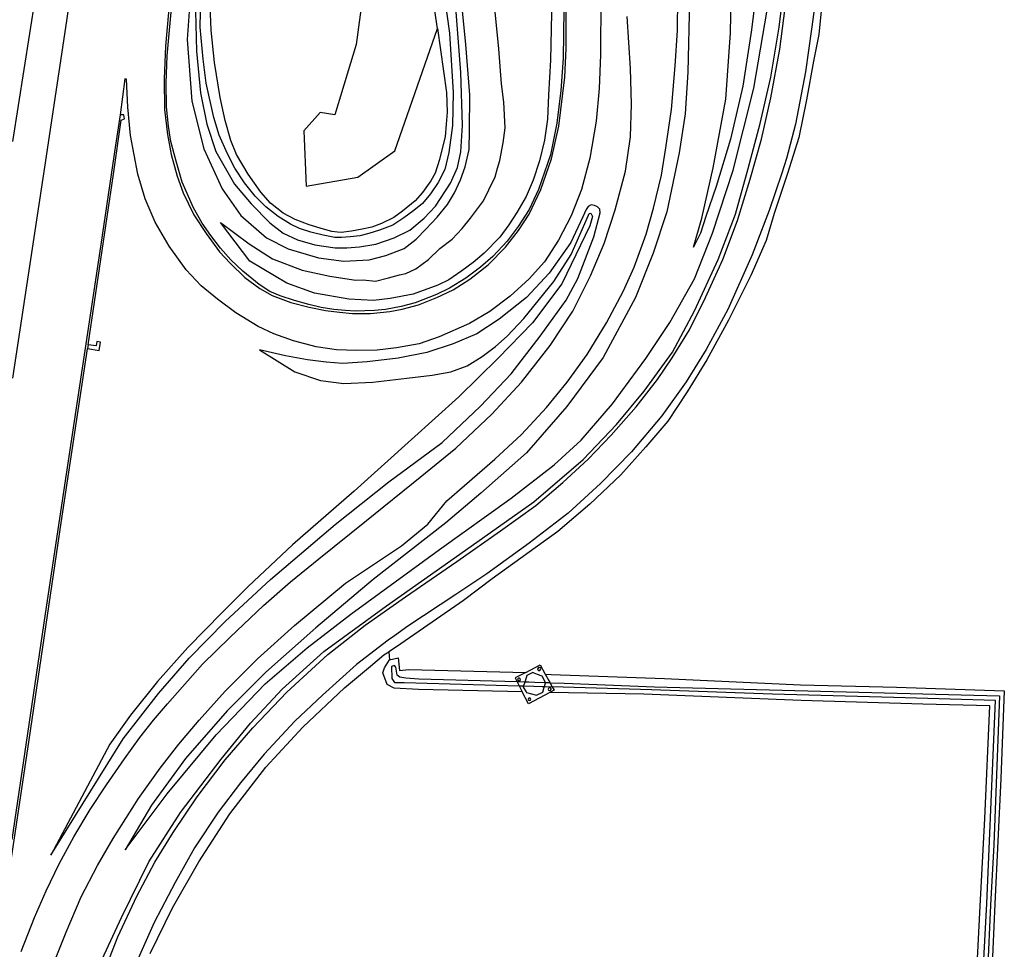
# Model space of a CAD drawing. Header units: metres. Extents: x 102000 to 105000, y 414600 to 420766.
# Tile 272 of 298: x 104013 to 104232, y 420294 to 420500. Entities that reach past the tile are written whole.
import ezdxf

# ---------------------------------------------------------------- set-up
doc = ezdxf.new("R2010")
doc.units = ezdxf.units.M
doc.layers.get('0').update_dxf_attribs({"color": 8})

msp = doc.modelspace()

# ---------------------------------------------------------------- linework, layer by layer
for p, q in [((104028.62, 420535.54), (104023.46, 420499.7)), ((104103.16, 420534.97), (104108.41, 420496.95)), ((104105.74, 420497.97), (104101.08, 420530.61)), ((104020, 420527.22), (104011.47, 420472.9)), ((104134.32, 420493.55), (104134.34, 420528.15)), ((104090.65, 420516.44), (104087.71, 420494.43)), ((104177.86, 420516.57), (104175.42, 420497.73)), ((104181.55, 420498.31), (104183.71, 420515.52)), ((104045.83, 420491.96), (104047.72, 420512.92)), ((104170.75, 420497.03), (104170.97, 420510.15)), ((104053.12, 420498.26), (104053.3, 420507.81)), ((104112.09, 420494.44), (104110.68, 420507.84)), ((104131.2, 420507.8), (104130.83, 420490.97)), ((104158.98, 420497.52), (104159.12, 420509.4)), ((104181.73, 420493.41), (104183.63, 420508.05)), ((104190.1, 420507.79), (104188.77, 420497.81)), ((104191.45, 420507.66), (104190.36, 420496.63)), ((104046.5, 420506.03), (104045.43, 420494.06)), ((104050.99, 420506.15), (104050.21, 420495.56)), ((104055.57, 420497.59), (104055.19, 420506.59)), ((104142.01, 420505.46), (104141.92, 420492.13)), ((104119.4, 420493.47), (104118.41, 420503.16)), ((104161.65, 420504.28), (104161.28, 420488.34)), ((104052.06, 420501.81), (104052.34, 420492.93)), ((104110.91, 420488.23), (104109.93, 420501.72)), ((104133.82, 420502.2), (104133.68, 420491.41)), ((104175.95, 420484.79), (104178.93, 420502.03)), ((104023.46, 420499.7), (104018.62, 420467.22)), ((104148.56, 420489.13), (104147.87, 420500.63)), ((104053.77, 420491.2), (104053.12, 420498.26)), ((104056.29, 420490.46), (104055.57, 420497.59)), ((104096.33, 420470.87), (104105.74, 420497.97)), ((104105.74, 420497.97), (104107.76, 420483.82)), ((104108.41, 420496.95), (104109.23, 420483.81)), ((104158.52, 420489.68), (104158.98, 420497.52)), ((104169.72, 420482.31), (104170.75, 420497.03)), ((104175.42, 420497.73), (104173.49, 420485.21)), ((104179.72, 420487.18), (104181.55, 420498.31)), ((104188.77, 420497.81), (104187.39, 420488.39)), ((104190.36, 420496.63), (104189.19, 420490.78)), ((104050.21, 420495.56), (104051.24, 420481.88)), ((104087.71, 420494.43), (104083.01, 420478.82)), ((104112.91, 420483.28), (104112.09, 420494.44)), ((104045.43, 420494.06), (104045.1, 420486.83)), ((104052.34, 420492.93), (104053.18, 420483.75)), ((104120, 420485.71), (104119.4, 420493.47)), ((104134.05, 420487.16), (104134.32, 420493.55)), ((104179.75, 420482.59), (104181.73, 420493.41)), ((104045.59, 420485.97), (104045.83, 420491.96)), ((104054.46, 420485.87), (104053.77, 420491.2)), ((104057.55, 420482.7), (104056.29, 420490.46)), ((104130.83, 420490.97), (104130.4, 420483.26)), ((104133.68, 420491.41), (104133.16, 420484.25)), ((104141.92, 420492.13), (104141.63, 420484.7)), ((104189.19, 420490.78), (104187.63, 420482.17)), ((104111.31, 420476.56), (104110.91, 420488.23)), ((104148.84, 420481.17), (104148.56, 420489.13)), ((104157.66, 420480.01), (104158.52, 420489.68)), ((104161.28, 420488.34), (104160.7, 420479.03)), ((104187.39, 420488.39), (104185.22, 420476.8)), ((104036.44, 420486.84), (104035.35, 420478.86)), ((104036.75, 420486.78), (104036.44, 420486.84)), ((104037.04, 420480.56), (104036.75, 420486.78)), ((104045.1, 420486.83), (104045.23, 420480.01)), ((104045.65, 420480.58), (104045.59, 420485.97)), ((104056.14, 420478.28), (104054.46, 420485.87)), ((104120.45, 420481.62), (104120, 420485.71)), ((104132.68, 420476.31), (104134.05, 420487.16)), ((104177.35, 420476.95), (104179.72, 420487.18)), ((104053.18, 420483.75), (104054.61, 420476.76)), ((104107.76, 420483.82), (104107.95, 420479.41)), ((104109.23, 420483.81), (104109.12, 420476.44)), ((104133.16, 420484.25), (104132.28, 420477)), ((104141.63, 420484.7), (104140.96, 420477.47)), ((104173.49, 420485.21), (104170.74, 420473.46)), ((104171.38, 420466.58), (104175.95, 420484.79)), ((104051.24, 420481.88), (104053.94, 420471.32)), ((104058.64, 420477.57), (104057.55, 420482.7)), ((104112.87, 420475.38), (104112.91, 420483.28)), ((104120.77, 420475.94), (104120.45, 420481.62)), ((104130.4, 420483.26), (104130.2, 420477.9)), ((104166.94, 420467.08), (104169.72, 420482.31)), ((104177.62, 420473.45), (104179.75, 420482.59)), ((104187.63, 420482.17), (104185.94, 420473.81)), ((104037.66, 420474.29), (104037.04, 420480.56)), ((104045.23, 420480.01), (104045.88, 420474.46)), ((104046.1, 420476.33), (104045.65, 420480.58)), ((104079.74, 420479.34), (104076.09, 420475.31)), ((104083.01, 420478.82), (104079.74, 420479.34)), ((104107.95, 420479.41), (104107.73, 420476.77)), ((104148.62, 420473.99), (104148.84, 420481.17)), ((104156.44, 420471.54), (104157.66, 420480.01)), ((104033.93, 420465.7), (104035.62, 420477.68)), ((104035.35, 420478.86), (104034.36, 420472.09)), ((104036.22, 420478.84), (104035.35, 420478.86)), ((104035.62, 420477.68), (104036.34, 420477.93)), ((104036.34, 420477.93), (104036.22, 420478.84)), ((104057.37, 420474.31), (104056.14, 420478.28)), ((104059.93, 420473.18), (104058.64, 420477.57)), ((104130.2, 420477.9), (104129.48, 420473.23)), ((104132.28, 420477), (104130.84, 420469.97)), ((104140.96, 420477.47), (104139.53, 420469.22)), ((104160.7, 420479.03), (104159.37, 420470.39)), ((104174.71, 420466.9), (104177.35, 420476.95)), ((104046.64, 420472.89), (104046.1, 420476.33)), ((104054.61, 420476.76), (104056.59, 420470.71)), ((104076.09, 420475.31), (104076.64, 420463.03)), ((104107.73, 420476.77), (104107.46, 420473.99)), ((104109.12, 420476.44), (104108.25, 420470.49)), ((104110.91, 420470.65), (104111.31, 420476.56)), ((104112.76, 420471.15), (104112.87, 420475.38)), ((104120.33, 420472.65), (104120.77, 420475.94)), ((104131.07, 420469.1), (104132.68, 420476.31)), ((104185.22, 420476.8), (104183.16, 420469.16)), ((104039.31, 420465.68), (104037.66, 420474.29)), ((104045.88, 420474.46), (104046.7, 420470.06)), ((104047.77, 420468.55), (104046.64, 420472.89)), ((104059.16, 420470.2), (104057.37, 420474.31)), ((104061.17, 420470.04), (104059.93, 420473.18)), ((104107.46, 420473.99), (104106.68, 420470.78)), ((104119.62, 420468.71), (104120.33, 420472.65)), ((104129.48, 420473.23), (104128.42, 420468.63)), ((104147.45, 420466.34), (104148.62, 420473.99)), ((104170.74, 420473.46), (104167.62, 420462.93)), ((104175.11, 420464.57), (104177.62, 420473.45)), ((104185.94, 420473.81), (104183.44, 420465.8)), ((104034.36, 420472.09), (104031.09, 420450.1)), ((104053.94, 420471.32), (104058.02, 420462.4)), ((104056.59, 420470.71), (104060.72, 420463.44)), ((104088.09, 420465.03), (104096.33, 420470.87)), ((104106.68, 420470.78), (104106.23, 420468.92)), ((104108.25, 420470.49), (104107.37, 420466.71)), ((104110.18, 420467.18), (104110.91, 420470.65)), ((104111.91, 420467.28), (104112.76, 420471.15)), ((104155.43, 420465.45), (104156.44, 420471.54)), ((104159.37, 420470.39), (104156.66, 420457.35)), ((104046.7, 420470.06), (104048.01, 420465.2)), ((104049.15, 420463.91), (104047.77, 420468.55)), ((104060.83, 420467.02), (104059.16, 420470.2)), ((104063.77, 420465.68), (104061.17, 420470.04)), ((104106.23, 420468.92), (104105.22, 420465.87)), ((104119.06, 420467.01), (104119.62, 420468.71)), ((104128.42, 420468.63), (104127.01, 420464.34)), ((104130.84, 420469.97), (104128.2, 420462.3)), ((104128.7, 420462.26), (104131.07, 420469.1)), ((104139.53, 420469.22), (104137.7, 420462.28)), ((104183.16, 420469.16), (104182.19, 420465.89)), ((104018.62, 420467.22), (104011.52, 420420.42)), ((104062.94, 420463.78), (104060.83, 420467.02)), ((104107.37, 420466.71), (104105.9, 420463.82)), ((104108.67, 420463.66), (104110.18, 420467.18)), ((104110.85, 420464.4), (104111.91, 420467.28)), ((104118.55, 420465.06), (104119.06, 420467.01)), ((104145.18, 420457.77), (104147.45, 420466.34)), ((104164.44, 420455.88), (104166.94, 420467.08)), ((104166.79, 420452.56), (104171.38, 420466.58)), ((104171.89, 420456.84), (104174.71, 420466.9)), ((104028.27, 420427.85), (104033.93, 420465.7)), ((104040.9, 420460.21), (104039.31, 420465.68)), ((104048.01, 420465.2), (104049.35, 420461.51)), ((104051.61, 420458.21), (104049.15, 420463.91)), ((104065.31, 420460.77), (104062.94, 420463.78)), ((104066.56, 420461.7), (104063.77, 420465.68)), ((104076.64, 420463.03), (104088.09, 420465.03)), ((104104.28, 420464.19), (104102.42, 420461.6)), ((104105.9, 420463.82), (104104.25, 420461.29)), ((104105.22, 420465.87), (104104.28, 420464.19)), ((104109.54, 420461.5), (104110.85, 420464.4)), ((104117.13, 420462.2), (104118.55, 420465.06)), ((104127.01, 420464.34), (104125.43, 420460.72)), ((104153.71, 420458.11), (104155.43, 420465.45)), ((104172.3, 420455.38), (104175.11, 420464.57)), ((104182.19, 420465.89), (104179.36, 420457.61)), ((104183.44, 420465.8), (104180.42, 420456.95)), ((104058.02, 420462.4), (104062.17, 420456.5)), ((104060.72, 420463.44), (104064.42, 420459.06)), ((104068.7, 420459.28), (104066.56, 420461.7)), ((104102.42, 420461.6), (104100.78, 420459.73)), ((104105.31, 420458.6), (104108.67, 420463.66)), ((104116.01, 420459.79), (104117.13, 420462.2)), ((104128.2, 420462.3), (104126.09, 420457.82)), ((104126.12, 420456.79), (104128.7, 420462.26)), ((104137.7, 420462.28), (104135.42, 420456.45)), ((104167.62, 420462.93), (104165.31, 420456.27)), ((104043.17, 420455.04), (104040.9, 420460.21)), ((104049.35, 420461.51), (104051.7, 420456.62)), ((104067.71, 420458.42), (104065.31, 420460.77)), ((104100.78, 420459.73), (104097.98, 420457.44)), ((104104.25, 420461.29), (104102.41, 420459.18)), ((104108.02, 420458.96), (104109.54, 420461.5)), ((104113.12, 420455.93), (104116.01, 420459.79)), ((104125.43, 420460.72), (104123.4, 420457.16)), ((104053.53, 420454.8), (104051.61, 420458.21)), ((104064.42, 420459.06), (104068.55, 420454.89)), ((104070.42, 420456.27), (104067.71, 420458.42)), ((104071.51, 420457.01), (104068.7, 420459.28)), ((104097.98, 420457.44), (104096.05, 420456.07)), ((104100.52, 420457.58), (104098.29, 420455.98)), ((104102.41, 420459.18), (104100.52, 420457.58)), ((104102.84, 420455.95), (104105.31, 420458.6)), ((104105.73, 420456.17), (104108.02, 420458.96)), ((104126.09, 420457.82), (104123.7, 420454.05)), ((104138.73, 420457.84), (104138.01, 420456.2)), ((104139.2, 420458.53), (104138.73, 420457.84)), ((104139.88, 420458.84), (104139.2, 420458.53)), ((104140.59, 420458.76), (104139.88, 420458.84)), ((104141.28, 420458.43), (104140.59, 420458.76)), ((104141.77, 420457.9), (104141.28, 420458.43)), ((104141.83, 420457.13), (104141.77, 420457.9)), ((104142.72, 420450.33), (104145.18, 420457.77)), ((104152.08, 420452.33), (104153.71, 420458.11)), ((104156.66, 420457.35), (104153.63, 420448.12)), ((104179.36, 420457.61), (104175.59, 420447.77)), ((104046.24, 420449.71), (104043.17, 420455.04)), ((104051.7, 420456.62), (104054.42, 420452.48)), ((104062.17, 420456.5), (104067.84, 420451.56)), ((104073.13, 420454.55), (104070.42, 420456.27)), ((104074.2, 420455.64), (104071.51, 420457.01)), ((104077.31, 420454.4), (104074.2, 420455.64)), ((104096.05, 420456.07), (104093.35, 420454.75)), ((104098.29, 420455.98), (104095.89, 420454.36)), ((104099.66, 420453.28), (104102.84, 420455.95)), ((104103.15, 420453.44), (104105.73, 420456.17)), ((104111.25, 420453.59), (104113.12, 420455.93)), ((104123.4, 420457.16), (104121.58, 420454.46)), ((104123.74, 420453.17), (104126.12, 420456.79)), ((104135.42, 420456.45), (104132.59, 420451.03)), ((104138.01, 420456.2), (104135.35, 420450.53)), ((104135.39, 420447.88), (104139.26, 420456.58)), ((104139.26, 420456.58), (104139.42, 420456.96)), ((104139.42, 420456.96), (104139.82, 420457.05)), ((104140.15, 420456.29), (104139.6, 420454.25)), ((104139.82, 420457.05), (104140.15, 420456.29)), ((104140.48, 420451.79), (104141.83, 420457.13)), ((104162.55, 420449.48), (104164.44, 420455.88)), ((104165.31, 420456.27), (104164.1, 420452.57)), ((104168.03, 420446.72), (104171.89, 420456.84)), ((104169.1, 420446.73), (104172.3, 420455.38)), ((104180.42, 420456.95), (104178.7, 420450.98)), ((104055.48, 420452.07), (104053.53, 420454.8)), ((104064.11, 420446.38), (104057.65, 420454.99)), ((104057.65, 420454.99), (104063.96, 420450.2)), ((104068.55, 420454.89), (104071.52, 420452.58)), ((104075.12, 420453.61), (104073.13, 420454.55)), ((104077.65, 420452.84), (104075.12, 420453.61)), ((104080.48, 420453.5), (104077.31, 420454.4)), ((104082.33, 420452.96), (104080.48, 420453.5)), ((104083.6, 420452.79), (104082.33, 420452.96)), ((104086.71, 420453), (104084.4, 420452.73)), ((104089.04, 420453.51), (104086.71, 420453)), ((104091.23, 420453.95), (104089.04, 420453.51)), ((104092.91, 420453.26), (104090.57, 420452.52)), ((104093.35, 420454.75), (104091.23, 420453.95)), ((104095.89, 420454.36), (104092.91, 420453.26)), ((104096.13, 420451.56), (104099.66, 420453.28)), ((104101.07, 420451.27), (104103.15, 420453.44)), ((104109.04, 420451.23), (104111.25, 420453.59)), ((104121.58, 420454.46), (104119.63, 420451.71)), ((104120.87, 420449.48), (104123.74, 420453.17)), ((104123.7, 420454.05), (104121.2, 420450.79)), ((104139.6, 420454.25), (104133.37, 420441.35)), ((104054.42, 420452.48), (104057.4, 420448.43)), ((104057.63, 420449.29), (104055.48, 420452.07)), ((104067.84, 420451.56), (104072.66, 420449.1)), ((104071.52, 420452.58), (104074.74, 420451.14)), ((104074.74, 420451.14), (104078.57, 420450.02)), ((104080.42, 420452.15), (104077.65, 420452.84)), ((104083.03, 420451.66), (104080.42, 420452.15)), ((104084.5, 420451.64), (104083.03, 420451.66)), ((104084.4, 420452.73), (104083.6, 420452.79)), ((104086.37, 420451.74), (104084.5, 420451.64)), ((104088.51, 420451.97), (104086.37, 420451.74)), ((104090.57, 420452.52), (104088.51, 420451.97)), ((104092.06, 420450.15), (104096.13, 420451.56)), ((104098.37, 420449.22), (104101.07, 420451.27)), ((104106.28, 420449.21), (104109.04, 420451.23)), ((104119.63, 420451.71), (104116.15, 420448.18)), ((104121.2, 420450.79), (104118.04, 420447.44)), ((104132.59, 420451.03), (104129.48, 420446.22)), ((104136.93, 420442.51), (104140.48, 420451.79)), ((104149.39, 420445.08), (104152.08, 420452.33)), ((104164.1, 420452.57), (104162.55, 420449.48)), ((104162.78, 420442.45), (104166.79, 420452.56)), ((104178.7, 420450.98), (104175.26, 420443.17)), ((104031.09, 420450.1), (104027.51, 420426.53)), ((104050.03, 420444.46), (104046.24, 420449.71)), ((104059.95, 420446.68), (104057.63, 420449.29)), ((104063.96, 420450.2), (104069.15, 420446.86)), ((104072.66, 420449.1), (104079.38, 420447.1)), ((104078.57, 420450.02), (104083.1, 420449.35)), ((104083.1, 420449.35), (104085.69, 420449.36)), ((104085.69, 420449.36), (104088.46, 420449.59)), ((104088.46, 420449.59), (104092.06, 420450.15)), ((104094.31, 420447.61), (104098.37, 420449.22)), ((104103.74, 420446.75), (104106.28, 420449.21)), ((104117.01, 420445.59), (104120.87, 420449.48)), ((104135.35, 420450.53), (104130.57, 420443.68)), ((104139.72, 420443.09), (104142.72, 420450.33)), ((104057.4, 420448.43), (104059.74, 420445.91)), ((104062.58, 420444.13), (104059.95, 420446.68)), ((104072.32, 420441.5), (104064.11, 420446.38)), ((104069.15, 420446.86), (104075.76, 420444.39)), ((104079.38, 420447.1), (104085.02, 420446.34)), ((104085.02, 420446.34), (104090.62, 420446.65)), ((104090.62, 420446.65), (104094.31, 420447.61)), ((104100.97, 420444.67), (104103.74, 420446.75)), ((104116.15, 420448.18), (104113.7, 420446.07)), ((104118.04, 420447.44), (104115.34, 420445.05)), ((104131.56, 420441.83), (104135.39, 420447.88)), ((104153.63, 420448.12), (104149.68, 420438.31)), ((104162.79, 420435.34), (104168.03, 420446.72)), ((104165.25, 420438.29), (104169.1, 420446.73)), ((104175.59, 420447.77), (104170.15, 420435.67)), ((104053.37, 420440.93), (104050.03, 420444.46)), ((104059.74, 420445.91), (104063.01, 420442.77)), ((104066.18, 420441.19), (104062.58, 420444.13)), ((104075.76, 420444.39), (104081.9, 420443.08)), ((104098.71, 420443.61), (104100.97, 420444.67)), ((104111.16, 420444.23), (104108.25, 420442.24)), ((104113.7, 420446.07), (104111.16, 420444.23)), ((104115.34, 420445.05), (104112.02, 420442.57)), ((104112.96, 420442.38), (104117.01, 420445.59)), ((104129.48, 420446.22), (104126.1, 420442.48)), ((104146.95, 420439.68), (104149.39, 420445.08)), ((104063.01, 420442.77), (104066.34, 420440.31)), ((104081.9, 420443.08), (104085.18, 420442.5)), ((104085.18, 420442.5), (104087.66, 420442.14)), ((104087.66, 420442.14), (104089.31, 420442.25)), ((104089.31, 420442.25), (104092.05, 420441.97)), ((104092.05, 420441.97), (104094.91, 420442.7)), ((104094.91, 420442.7), (104097.36, 420443.34)), ((104097.36, 420443.34), (104098.71, 420443.61)), ((104108.25, 420442.24), (104105.84, 420441.02)), ((104112.02, 420442.57), (104108.46, 420440.36)), ((104109.23, 420440.02), (104112.96, 420442.38)), ((104126.1, 420442.48), (104121.9, 420438.58)), ((104130.57, 420443.68), (104125.49, 420438.28)), ((104134.28, 420437.74), (104136.93, 420442.51)), ((104135.81, 420435.3), (104139.72, 420443.09)), ((104157.3, 420432.77), (104162.78, 420442.45)), ((104175.26, 420443.17), (104170.33, 420433.26)), ((104056.98, 420437.93), (104053.37, 420440.93)), ((104068.61, 420439.65), (104066.18, 420441.19)), ((104066.34, 420440.31), (104069.06, 420438.78)), ((104078.47, 420439.25), (104072.32, 420441.5)), ((104105.84, 420441.02), (104100.4, 420439.04)), ((104108.46, 420440.36), (104105.53, 420438.96)), ((104105.62, 420438.29), (104109.23, 420440.02)), ((104124.9, 420433.62), (104131.56, 420441.83)), ((104133.37, 420441.35), (104126.85, 420432.7)), ((104061.01, 420434.91), (104056.98, 420437.93)), ((104070.89, 420438.65), (104068.61, 420439.65)), ((104069.06, 420438.78), (104073.26, 420437.21)), ((104074.04, 420437.65), (104070.89, 420438.65)), ((104077.21, 420436.75), (104074.04, 420437.65)), ((104086.07, 420437.95), (104078.47, 420439.25)), ((104091.58, 420437.67), (104086.07, 420437.95)), ((104095.24, 420438.06), (104091.58, 420437.67)), ((104100.4, 420439.04), (104095.24, 420438.06)), ((104105.53, 420438.96), (104100.8, 420437.15)), ((104101.56, 420436.67), (104105.62, 420438.29)), ((104121.9, 420438.58), (104117.41, 420435.22)), ((104125.49, 420438.28), (104119.47, 420433.49)), ((104128.51, 420429.73), (104134.28, 420437.74)), ((104149.68, 420438.31), (104142.5, 420425)), ((104143.29, 420432.66), (104146.95, 420439.68)), ((104161.67, 420431.12), (104165.25, 420438.29)), ((104073.26, 420437.21), (104077.28, 420436.17)), ((104079.94, 420436.12), (104077.21, 420436.75)), ((104077.28, 420436.17), (104080.95, 420435.43)), ((104082.79, 420435.69), (104079.94, 420436.12)), ((104080.95, 420435.43), (104084.02, 420435.04)), ((104085.35, 420435.41), (104082.79, 420435.69)), ((104087.54, 420435.31), (104085.35, 420435.41)), ((104091.83, 420435.43), (104087.54, 420435.31)), ((104094.2, 420435.69), (104091.83, 420435.43)), ((104097.7, 420436.31), (104094.2, 420435.69)), ((104095.2, 420435.19), (104097.93, 420435.72)), ((104100.8, 420437.15), (104097.7, 420436.31)), ((104097.93, 420435.72), (104101.56, 420436.67)), ((104170.15, 420435.67), (104165.38, 420426.81)), ((104065.99, 420431.86), (104061.01, 420434.91)), ((104084.02, 420435.04), (104086.88, 420434.79)), ((104086.88, 420434.79), (104090.9, 420434.73)), ((104090.9, 420434.73), (104095.2, 420435.19)), ((104117.41, 420435.22), (104112.88, 420432.57)), ((104119.47, 420433.49), (104114.49, 420430.26)), ((104121.19, 420429.71), (104124.9, 420433.62)), ((104130.79, 420427.66), (104135.81, 420435.3)), ((104157.9, 420426.21), (104162.79, 420435.34)), ((104170.33, 420433.26), (104165.49, 420424.45)), ((104069.5, 420430.24), (104065.99, 420431.86)), ((104112.88, 420432.57), (104106.12, 420429.6)), ((104126.85, 420432.7), (104119.25, 420424.87)), ((104138.94, 420425.64), (104143.29, 420432.66)), ((104151.95, 420424.77), (104157.3, 420432.77)), ((104157.83, 420424.93), (104161.67, 420431.12)), ((104073.85, 420428.67), (104069.5, 420430.24)), ((104106.12, 420429.6), (104101.69, 420428.06)), ((104114.49, 420430.26), (104109.23, 420428)), ((104118.61, 420427.44), (104121.19, 420429.71)), ((104122.12, 420421.36), (104128.51, 420429.73)), ((104022.3, 420388.31), (104028.14, 420426.93)), ((104028.14, 420426.93), (104028.15, 420426.98)), ((104028.27, 420427.85), (104028.15, 420426.98)), ((104028.15, 420426.98), (104030.75, 420426.54)), ((104030.05, 420427.62), (104028.27, 420427.85)), ((104030.18, 420428.56), (104030.05, 420427.62)), ((104031.03, 420428.44), (104030.18, 420428.56)), ((104030.75, 420426.54), (104031.03, 420428.44)), ((104072.03, 420425.34), (104066.29, 420426.67)), ((104066.29, 420426.67), (104074.1, 420421.86)), ((104078.83, 420427.39), (104073.85, 420428.67)), ((104083.37, 420426.72), (104078.83, 420427.39)), ((104087.77, 420426.53), (104083.37, 420426.72)), ((104092.35, 420426.64), (104087.77, 420426.53)), ((104096.67, 420427.14), (104092.35, 420426.64)), ((104101.69, 420428.06), (104096.67, 420427.14)), ((104109.23, 420428), (104103.38, 420426.15)), ((104115.67, 420425.22), (104118.61, 420427.44)), ((104124.38, 420419.54), (104130.79, 420427.66)), ((104165.38, 420426.81), (104160.9, 420419.62)), ((104027.51, 420426.53), (104023.42, 420399.09)), ((104076.96, 420424.46), (104072.03, 420425.34)), ((104081.05, 420423.95), (104076.96, 420424.46)), ((104097.06, 420424.83), (104090.15, 420424.05)), ((104103.38, 420426.15), (104097.06, 420424.83)), ((104119.25, 420424.87), (104110.49, 420416.29)), ((104112.32, 420423.12), (104115.67, 420425.22)), ((104142.5, 420425), (104134.43, 420414.11)), ((104134.55, 420419.53), (104138.94, 420425.64)), ((104144.58, 420414.71), (104151.95, 420424.77)), ((104151.63, 420417.51), (104157.9, 420426.21)), ((104154.54, 420420.16), (104157.83, 420424.93)), ((104165.49, 420424.45), (104161.16, 420417.37)), ((104084.77, 420423.65), (104081.05, 420423.95)), ((104090.15, 420424.05), (104084.77, 420423.65)), ((104108.72, 420421.83), (104112.32, 420423.12)), ((104074.1, 420421.86), (104079.81, 420419.87)), ((104091.4, 420419.54), (104098.98, 420420.4)), ((104098.98, 420420.4), (104104.56, 420421.05)), ((104104.56, 420421.05), (104108.72, 420421.83)), ((104115.32, 420414.18), (104122.12, 420421.36)), ((104149.84, 420414.07), (104154.54, 420420.16)), ((104079.81, 420419.87), (104084.99, 420419.23)), ((104084.99, 420419.23), (104091.4, 420419.54)), ((104117.82, 420412.42), (104124.38, 420419.54)), ((104129.95, 420413.92), (104134.55, 420419.53)), ((104160.9, 420419.62), (104155.52, 420412.09)), ((104110.49, 420416.29), (104100, 420406.84)), ((104145.46, 420410.12), (104151.63, 420417.51)), ((104161.16, 420417.37), (104156.84, 420410.86)), ((104106.8, 420406.13), (104115.32, 420414.18)), ((104124.38, 420407.93), (104129.95, 420413.92)), ((104134.43, 420414.11), (104125.55, 420403.83)), ((104137.67, 420406.7), (104144.58, 420414.71)), ((104144.32, 420407.79), (104149.84, 420414.07)), ((104109.83, 420404.9), (104117.82, 420412.42)), ((104155.52, 420412.09), (104148.78, 420404.09)), ((104138.06, 420402.4), (104145.46, 420410.12)), ((104156.84, 420410.86), (104152, 420405.18)), ((104118.48, 420402.48), (104124.38, 420407.93)), ((104139.21, 420402.46), (104144.32, 420407.79)), ((104100, 420406.84), (104087.26, 420395.33)), ((104094.95, 420397.4), (104106.8, 420406.13)), ((104101.94, 420398.43), (104109.83, 420404.9)), ((104131.65, 420401.19), (104137.67, 420406.7)), ((104152, 420405.18), (104146.43, 420398.99)), ((104125.55, 420403.83), (104115.42, 420394.91)), ((104148.78, 420404.09), (104141.9, 420397.08)), ((104111.77, 420396.62), (104118.48, 420402.48)), ((104122.12, 420393.83), (104131.65, 420401.19)), ((104127.12, 420392.97), (104138.06, 420402.4)), ((104133.55, 420397.29), (104139.21, 420402.46)), ((104023.42, 420399.09), (104018.76, 420368.1)), ((104090.01, 420388.87), (104101.94, 420398.43)), ((104146.43, 420398.99), (104139.53, 420392.43)), ((104083.07, 420387.94), (104094.95, 420397.4)), ((104107.85, 420393.21), (104111.77, 420396.62)), ((104127.55, 420392.19), (104133.55, 420397.29)), ((104141.9, 420397.08), (104134.75, 420390.44)), ((104087.26, 420395.33), (104073.62, 420383.41)), ((104115.42, 420394.91), (104107.61, 420388.33)), ((104103.61, 420388.04), (104107.85, 420393.21)), ((104106.24, 420382.41), (104122.12, 420393.83)), ((104113.23, 420383.13), (104127.12, 420392.97)), ((104119.76, 420386.54), (104127.55, 420392.19)), ((104139.53, 420392.43), (104132.45, 420386.4)), ((104134.75, 420390.44), (104126.11, 420383.81)), ((104015.15, 420340.19), (104022.3, 420388.31)), ((104068.7, 420375.74), (104083.07, 420387.94)), ((104079.47, 420380.37), (104090.01, 420388.87)), ((104107.61, 420388.33), (104091.51, 420375.74)), ((104097.81, 420383.25), (104103.61, 420388.04)), ((104110.04, 420379.78), (104119.76, 420386.54)), ((104132.45, 420386.4), (104117.93, 420375.92)), ((104073.62, 420383.41), (104063.8, 420374.22)), ((104085.34, 420374.97), (104097.81, 420383.25)), ((104094.48, 420369.91), (104113.23, 420383.13)), ((104126.11, 420383.81), (104116.72, 420377.03)), ((104086.51, 420368.07), (104106.24, 420382.41)), ((104073.15, 420375.23), (104079.47, 420380.37)), ((104098.66, 420371.94), (104110.04, 420379.78)), ((104116.72, 420377.03), (104109.85, 420372.39)), ((104063.8, 420374.22), (104058.01, 420368.4)), ((104058.66, 420366.47), (104068.7, 420375.74)), ((104067.17, 420369.98), (104073.15, 420375.23)), ((104074.02, 420365.56), (104085.34, 420374.97)), ((104091.51, 420375.74), (104078.81, 420365.03)), ((104117.93, 420375.92), (104111.56, 420371.1)), ((104109.85, 420372.39), (104099.22, 420365.41)), ((104059.74, 420362.99), (104067.17, 420369.98)), ((104080.53, 420359.77), (104094.48, 420369.91)), ((104089.7, 420365.62), (104098.66, 420371.94)), ((104111.56, 420371.1), (104096.7, 420360.81)), ((104018.76, 420368.1), (104014.8, 420341.58)), ((104058.01, 420368.4), (104050.42, 420360.67)), ((104076.88, 420360.61), (104086.51, 420368.07)), ((104050.71, 420358.33), (104058.66, 420366.47)), ((104065.84, 420358.13), (104074.02, 420365.56)), ((104081.46, 420359.08), (104089.7, 420365.62)), ((104078.81, 420365.03), (104067.71, 420355.18)), ((104099.22, 420365.41), (104096.24, 420363.27)), ((104053.62, 420356.96), (104059.74, 420362.99)), ((104094.83, 420362.26), (104087.83, 420356.89)), ((104096.24, 420363.27), (104094.83, 420362.26)), ((104050.42, 420360.67), (104043.69, 420353.1)), ((104067.55, 420352.61), (104076.88, 420360.61)), ((104071.33, 420351.4), (104080.53, 420359.77)), ((104072.33, 420350.79), (104081.46, 420359.08)), ((104090.93, 420356.5), (104093.89, 420359.05)), ((104093.89, 420359.05), (104094.99, 420359.74)), ((104096.7, 420360.81), (104094.99, 420359.74)), ((104094.99, 420359.74), (104095.1, 420357.9)), ((104043.89, 420350.44), (104050.71, 420358.33)), ((104045.85, 420348.17), (104053.62, 420356.96)), ((104058.7, 420350.96), (104065.84, 420358.13)), ((104087.83, 420356.89), (104080.26, 420350.11)), ((104094.05, 420356.17), (104095.1, 420357.9)), ((104095.1, 420357.9), (104097.01, 420358.41)), ((104097.01, 420358.41), (104097.35, 420355.54)), ((104125.34, 420355.13), (104128.55, 420356.81)), ((104128.55, 420356.81), (104129.68, 420354.78)), ((104067.71, 420355.18), (104059.08, 420346.59)), ((104085.12, 420351.71), (104090.93, 420356.5)), ((104093.67, 420355.06), (104094.05, 420356.17)), ((104094.62, 420352.43), (104093.67, 420355.06)), ((104096.2, 420356.65), (104095.58, 420356.45)), ((104095.58, 420356.45), (104095.64, 420353.81)), ((104096.5, 420356.28), (104096.2, 420356.65)), ((104096.8, 420354.53), (104096.5, 420356.28)), ((104097.35, 420355.54), (104099.39, 420355.78)), ((104099.39, 420355.78), (104125.34, 420355.13)), ((104125.34, 420355.13), (104122.99, 420353.91)), ((104126.76, 420355.02), (104125.57, 420354.47)), ((104126.91, 420355.09), (104126.76, 420355.02)), ((104127.21, 420354.98), (104126.91, 420355.09)), ((104127.92, 420354.71), (104127.21, 420354.98)), ((104129.01, 420354.3), (104127.92, 420354.71)), ((104128.01, 420356.04), (104127.98, 420355.9)), ((104127.98, 420355.9), (104128.06, 420355.68)), ((104128.18, 420356.21), (104128.01, 420356.04)), ((104128.06, 420355.68), (104128.19, 420355.6)), ((104128.38, 420356.24), (104128.18, 420356.21)), ((104128.19, 420355.6), (104128.26, 420355.55)), ((104128.26, 420355.55), (104128.49, 420355.58)), ((104128.61, 420356.12), (104128.38, 420356.24)), ((104128.49, 420355.58), (104128.65, 420355.75)), ((104128.69, 420355.9), (104128.61, 420356.12)), ((104128.65, 420355.75), (104128.69, 420355.9)), ((104129.68, 420354.78), (104130.96, 420354.67)), ((104129.68, 420354.78), (104130.74, 420352.84)), ((104130.96, 420354.67), (104156.11, 420353.79)), ((104043.69, 420353.1), (104037.68, 420345.64)), ((104056.65, 420341.32), (104067.55, 420352.61)), ((104096.19, 420351.66), (104094.62, 420352.43)), ((104095.64, 420353.81), (104096.22, 420352.92)), ((104096.22, 420352.92), (104098.39, 420352.91)), ((104097.42, 420354.1), (104096.8, 420354.53)), ((104098.71, 420353.83), (104097.42, 420354.1)), ((104098.39, 420352.91), (104123.9, 420352.15)), ((104101.66, 420353.61), (104098.71, 420353.83)), ((104123.44, 420353.03), (104101.66, 420353.61)), ((104122.99, 420353.91), (104123.44, 420353.03)), ((104123.44, 420353.03), (104123.9, 420352.15)), ((104125.13, 420352.99), (104123.44, 420353.03)), ((104123.44, 420353.03), (104123.9, 420352.15)), ((104123.61, 420353.71), (104123.55, 420353.56)), ((104123.55, 420353.56), (104123.63, 420353.35)), ((104123.71, 420353.84), (104123.61, 420353.71)), ((104123.63, 420353.35), (104123.83, 420353.24)), ((104123.93, 420353.88), (104123.71, 420353.84)), ((104123.83, 420353.24), (104124.05, 420353.28)), ((104124.13, 420353.77), (104123.93, 420353.88)), ((104124.05, 420353.28), (104124.19, 420353.46)), ((104124.2, 420353.53), (104124.13, 420353.77)), ((104124.19, 420353.46), (104124.2, 420353.53)), ((104125.13, 420352.99), (104124.88, 420352.13)), ((104125.2, 420353.22), (104125.13, 420352.99)), ((104126.02, 420352.96), (104125.13, 420352.99)), ((104125.57, 420354.47), (104125.2, 420353.22)), ((104127.38, 420352.93), (104126.02, 420352.96)), ((104129.73, 420352.86), (104127.38, 420352.93)), ((104129.74, 420352.91), (104129.01, 420354.3)), ((104129.49, 420352.02), (104129.73, 420352.86)), ((104129.73, 420352.86), (104129.74, 420352.91)), ((104130.74, 420352.84), (104129.73, 420352.86)), ((104130.74, 420352.84), (104131.22, 420351.97)), ((104131.22, 420351.97), (104130.74, 420352.84)), ((104130.74, 420352.84), (104133.88, 420352.75)), ((104133.88, 420352.75), (104153.94, 420351.95)), ((104156.11, 420353.79), (104186.28, 420352.39)), ((104186.28, 420352.39), (104207.62, 420351.84)), ((104036.05, 420340.42), (104043.89, 420350.44)), ((104052.92, 420344.56), (104058.7, 420350.96)), ((104064.29, 420343.87), (104071.33, 420351.4)), ((104064.79, 420342.88), (104072.33, 420350.79)), ((104075.9, 420342.99), (104085.12, 420351.71)), ((104101.52, 420351.36), (104096.19, 420351.66)), ((104124.57, 420350.85), (104101.52, 420351.36)), ((104123.9, 420352.15), (104124.57, 420350.85)), ((104123.9, 420352.15), (104124.88, 420352.13)), ((104125.95, 420348.19), (104124.57, 420350.85)), ((104124.88, 420352.13), (104124.8, 420351.85)), ((104124.8, 420351.85), (104125.41, 420350.83)), ((104124.88, 420352.13), (104127.12, 420352.07)), ((104125.41, 420350.83), (104125.48, 420350.72)), ((104125.48, 420350.72), (104126.62, 420350.4)), ((104130.71, 420350.72), (104125.95, 420348.19)), ((104126.62, 420350.4), (104127.74, 420350.09)), ((104127.12, 420352.07), (104129.02, 420352.03)), ((104127.74, 420350.09), (104129.14, 420350.75)), ((104129.02, 420352.03), (104129.49, 420352.02)), ((104129.14, 420350.75), (104129.46, 420351.89)), ((104129.46, 420351.89), (104129.49, 420352.02)), ((104129.49, 420352.02), (104131.22, 420351.97)), ((104130.39, 420351.6), (104130.34, 420351.45)), ((104130.34, 420351.45), (104130.41, 420351.23)), ((104130.51, 420351.74), (104130.39, 420351.6)), ((104130.41, 420351.23), (104130.61, 420351.12)), ((104130.73, 420351.78), (104130.51, 420351.74)), ((104130.61, 420351.12), (104130.84, 420351.16)), ((104131.64, 420351.21), (104130.71, 420350.72)), ((104151.54, 420350.3), (104130.71, 420350.72)), ((104130.93, 420351.66), (104130.73, 420351.78)), ((104130.84, 420351.16), (104130.98, 420351.33)), ((104131, 420351.41), (104130.93, 420351.66)), ((104130.98, 420351.33), (104131, 420351.41)), ((104131.22, 420351.97), (104131.64, 420351.21)), ((104153.28, 420351.31), (104131.22, 420351.97)), ((104186.42, 420348.93), (104151.54, 420350.3)), ((104180.09, 420350.32), (104153.28, 420351.31)), ((104153.94, 420351.95), (104159.52, 420351.78)), ((104159.52, 420351.78), (104213.41, 420350.37)), ((104206.99, 420349.61), (104180.09, 420350.32)), ((104207.62, 420351.84), (104231.51, 420351.02)), ((104213.41, 420350.37), (104230.41, 420349.95)), ((104231.51, 420351.02), (104230.73, 420331.62)), ((104042.74, 420344.51), (104045.85, 420348.17)), ((104080.26, 420350.11), (104074.15, 420344.34)), ((104126.02, 420349.41), (104125.91, 420349.19)), ((104125.91, 420349.19), (104125.99, 420348.99)), ((104125.99, 420348.99), (104126.17, 420348.9)), ((104126.22, 420349.47), (104126.02, 420349.41)), ((104126.17, 420348.9), (104126.38, 420348.96)), ((104126.32, 420349.42), (104126.22, 420349.47)), ((104126.41, 420349.38), (104126.32, 420349.42)), ((104126.38, 420348.96), (104126.49, 420349.19)), ((104126.49, 420349.19), (104126.41, 420349.38)), ((104213.41, 420348.08), (104186.42, 420348.93)), ((104229.57, 420348.94), (104206.99, 420349.61)), ((104228.32, 420347.69), (104213.41, 420348.08)), ((104227.65, 420303.9), (104229.57, 420348.94)), ((104230.41, 420349.95), (104229.16, 420316.87)), ((104059.08, 420346.59), (104049.88, 420336.07)), ((104227.2, 420322.7), (104228.32, 420347.69)), ((104037.68, 420345.64), (104033.08, 420339.23)), ((104039.74, 420340.72), (104042.74, 420344.51)), ((104048.4, 420339.22), (104052.92, 420344.56)), ((104057.76, 420335.93), (104064.29, 420343.87)), ((104074.15, 420344.34), (104067.31, 420336.97)), ((104014.8, 420341.58), (104011.32, 420318.05)), ((104058.66, 420335.72), (104064.79, 420342.88)), ((104067.66, 420334.14), (104075.9, 420342.99)), ((104007.27, 420287.51), (104015.15, 420340.19)), ((104019.97, 420314.6), (104036.05, 420340.42)), ((104036.3, 420335.97), (104039.74, 420340.72)), ((104045.78, 420328.21), (104056.65, 420341.32)), ((104033.08, 420339.23), (104019.97, 420314.6)), ((104044.22, 420333.87), (104048.4, 420339.22)), ((104032.36, 420330.19), (104036.3, 420335.97)), ((104049.88, 420336.07), (104042.31, 420325.72)), ((104048.75, 420324.05), (104057.76, 420335.93)), ((104052.43, 420327.54), (104058.66, 420335.72)), ((104067.31, 420336.97), (104062.04, 420330.64)), ((104039.44, 420327.15), (104044.22, 420333.87)), ((104059.68, 420323.74), (104067.66, 420334.14)), ((104062.04, 420330.64), (104057.14, 420324.11)), ((104230.73, 420331.62), (104229.38, 420303.83)), ((104028.74, 420324.73), (104032.36, 420330.19)), ((104033.8, 420318.32), (104039.44, 420327.15)), ((104036.45, 420315.77), (104045.78, 420328.21)), ((104047.14, 420319.66), (104052.43, 420327.54)), ((104025.13, 420318.69), (104028.74, 420324.73)), ((104042.31, 420325.72), (104036.45, 420315.77)), ((104041.7, 420313.13), (104048.75, 420324.05)), ((104057.14, 420324.11), (104051.88, 420316.24)), ((104052.84, 420313.15), (104059.68, 420323.74)), ((104226.16, 420303.28), (104227.2, 420322.7)), ((104043.06, 420313.07), (104047.14, 420319.66)), ((104021.85, 420312.64), (104025.13, 420318.69)), ((104030.35, 420312.33), (104033.8, 420318.32)), ((104051.88, 420316.24), (104047.57, 420308.56)), ((104229.16, 420316.87), (104228.48, 420303.54)), ((104035.68, 420300.78), (104041.7, 420313.13)), ((104039.08, 420305.53), (104043.06, 420313.07)), ((104046.99, 420302.93), (104052.84, 420313.15)), ((104018.93, 420306.7), (104021.85, 420312.64)), ((104026.75, 420305.33), (104030.35, 420312.33)), ((104016.4, 420300.77), (104018.93, 420306.7)), ((104047.57, 420308.56), (104042.89, 420299.64)), ((104023.37, 420297.54), (104026.75, 420305.33)), ((104034.86, 420296.47), (104039.08, 420305.53)), ((104042.04, 420292.76), (104046.99, 420302.93)), ((104223.28, 420247.78), (104226.16, 420303.28)), ((104226.09, 420274.75), (104227.65, 420303.9)), ((104228.48, 420303.54), (104226.91, 420270.49)), ((104229.38, 420303.83), (104227.89, 420268.89)), ((104013.44, 420293.26), (104016.4, 420300.77)), ((104031.4, 420291.51), (104035.68, 420300.78)), ((104042.89, 420299.64), (104038.49, 420289.64)), ((104020.6, 420290.48), (104023.37, 420297.54)), ((104031.66, 420288.35), (104034.86, 420296.47))]:
    msp.add_line(p, q)

doc.saveas('drawing.dxf')
